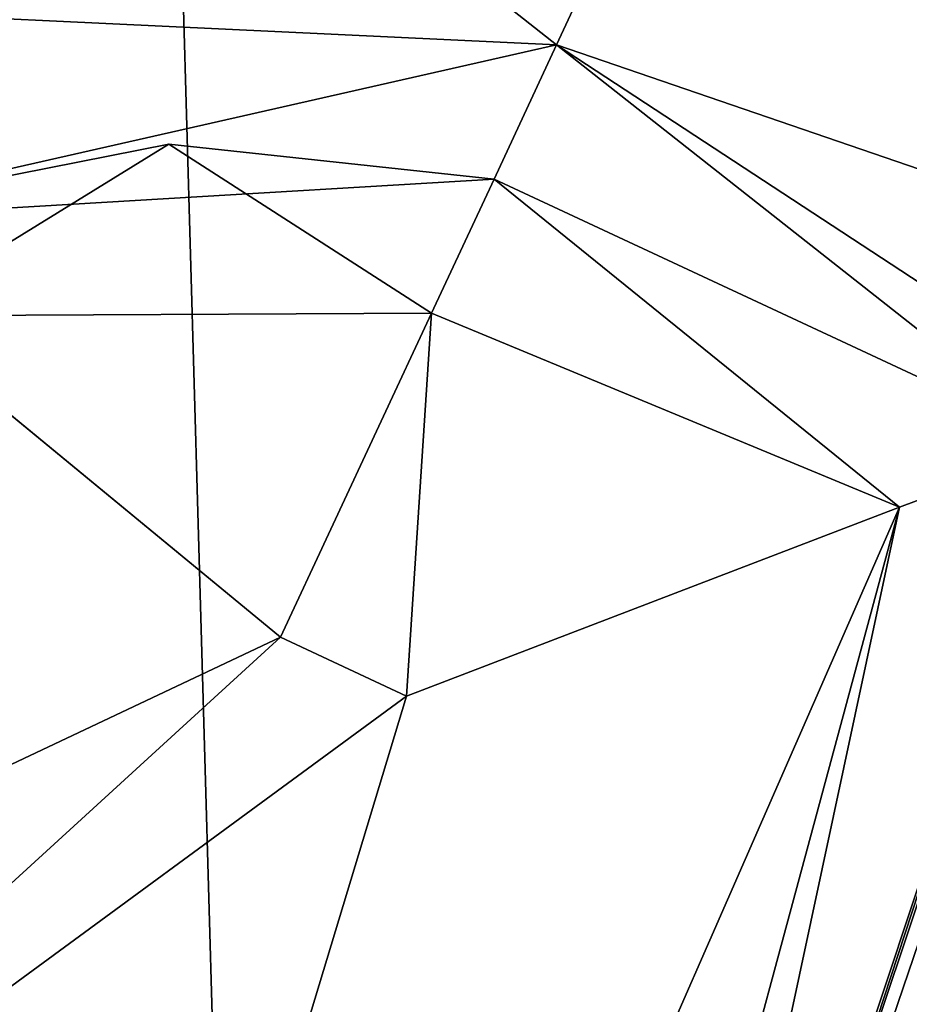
# Model space of a CAD drawing. Header units: millimetres. Extents: x -185 to 185, y -678 to 20.
# Tile 435 of 482: x 2.83 to 3.71, y -35.906 to -34.932. Entities that reach past the tile are written whole.
import ezdxf

# ---------------------------------------------------------------- set-up
doc = ezdxf.new("R2010")
doc.units = ezdxf.units.MM
doc.header["$LTSCALE"] = 65.185185
for name, color, linetype in [('252', 7, 'CONTINUOUS'), ('387', 7, 'CONTINUOUS'), ('389', 7, 'CONTINUOUS'), ('390', 7, 'CONTINUOUS'), ('451', 7, 'CONTINUOUS'), ('452', 7, 'CONTINUOUS'), ('453', 7, 'CONTINUOUS'), ('454', 7, 'CONTINUOUS'), ('455', 7, 'CONTINUOUS'), ('499', 7, 'CONTINUOUS'), ('500', 7, 'CONTINUOUS'), ('501', 7, 'CONTINUOUS'), ('502', 7, 'CONTINUOUS')]:
    doc.layers.add(name, color=color, linetype=linetype)

msp = doc.modelspace()

# ---------------------------------------------------------------- linework, layer by layer
at = {"layer": '252', "linetype": 'CONTINUOUS'}
for points in [[(2, -74.7, 19.85), (4.12132, -74.7, 18.97132), (2, 0, 19.85), (2, -74.7, 19.85)], [(2, 0, 19.85), (4.12132, -74.7, 18.97132), (4.05767, -6.35552, 19.03312), (2, 0, 19.85)]]:
    msp.add_3dface(points, dxfattribs=at)
at = {"layer": '387', "linetype": 'CONTINUOUS'}
for points in [[(3.95223, -35.15983, -14.22523), (2.8745, -38.32377, -13.65124), (3.95223, -35.15983, -10.55976), (3.95223, -35.15983, -14.22523)], [(3.95223, -35.15983, -10.55976), (2.8745, -38.32377, -13.65124), (3.88684, -35.30193, -10.38067), (3.95223, -35.15983, -10.55976)], [(3.88684, -35.30193, -10.38067), (2.8745, -38.32377, -13.65124), (3.86361, -35.35332, -10.15), (3.88684, -35.30193, -10.38067)], [(3.86361, -35.35332, -6.65), (2.8745, -38.32377, -13.65124), (2.84474, -38.45956, -6.65), (3.86361, -35.35332, -6.65)], [(3.86361, -35.35332, -10.15), (2.8745, -38.32377, -13.65124), (3.86361, -35.35332, -6.65), (3.86361, -35.35332, -10.15)]]:
    msp.add_3dface(points, dxfattribs=at)
at = {"layer": '389', "linetype": 'CONTINUOUS'}
for points in [[(2.50012, -41.65039, -13.04819), (2.8745, -38.32377, -13.65124), (3.95223, -35.15983, -14.22523), (2.50012, -41.65039, -13.04819)], [(2.50012, -41.65039, -13.04819), (3.95223, -35.15983, -14.22523), (2.58791, -41.69236, -13.25631), (2.50012, -41.65039, -13.04819)], [(2.58791, -41.69236, -13.25631), (3.95223, -35.15983, -14.22523), (4.01981, -35.23066, -14.43766), (2.58791, -41.69236, -13.25631)], [(4.2033, -35.33166, -14.5211), (2.58791, -41.69236, -13.25631), (4.01981, -35.23066, -14.43766), (4.2033, -35.33166, -14.5211)], [(3.15488, -38.44549, -13.94571), (2.58791, -41.69236, -13.25631), (4.2033, -35.33166, -14.5211), (3.15488, -38.44549, -13.94571)]]:
    msp.add_3dface(points, dxfattribs=at)
at = {"layer": '390', "linetype": 'CONTINUOUS'}
msp.add_3dface([(3.15488, -38.44549, -13.94571), (4.2033, -35.33166, -14.5211), (5.92245, -36.1409, -14.51859), (3.15488, -38.44549, -13.94571)], dxfattribs=at)
at = {"layer": '451', "linetype": 'CONTINUOUS'}
for points in [[(3.0875, -35.5431, -6.15), (3.21222, -35.60126, -6.15), (2.25792, -36.30178, -6.15), (3.0875, -35.5431, -6.15)], [(3.21222, -35.60126, -6.15), (2.30598, -38.59628, -6.15), (2.25792, -36.30178, -6.15), (3.21222, -35.60126, -6.15)]]:
    msp.add_3dface(points, dxfattribs=at)
at = {"layer": '452', "linetype": 'CONTINUOUS'}
for points in [[(2.35355, -41.71041, -6.29645), (3.86361, -35.35332, -6.65), (2.84474, -38.45956, -6.65), (2.35355, -41.71041, -6.29645)], [(3.86361, -35.35332, -6.65), (2.35355, -41.71041, -6.29645), (3.69996, -35.41453, -6.31969), (3.86361, -35.35332, -6.65)], [(2.35355, -41.71041, -6.29645), (2, -41.71041, -6.15), (3.69996, -35.41453, -6.31969), (2.35355, -41.71041, -6.29645)], [(2, -41.71041, -6.15), (2.30598, -38.59628, -6.15), (3.69996, -35.41453, -6.31969), (2, -41.71041, -6.15)], [(2.30598, -38.59628, -6.15), (3.21222, -35.60126, -6.15), (3.69996, -35.41453, -6.31969), (2.30598, -38.59628, -6.15)]]:
    msp.add_3dface(points, dxfattribs=at)
at = {"layer": '453', "linetype": 'CONTINUOUS'}
for points in [[(3.29881, -35.08995, -6.65), (3.69996, -35.41453, -6.31969), (3.23692, -35.22267, -6.29645), (3.29881, -35.08995, -6.65)], [(3.86361, -35.35332, -6.65), (3.69996, -35.41453, -6.31969), (3.29881, -35.08995, -6.65), (3.86361, -35.35332, -6.65)], [(3.21222, -35.60126, -6.15), (3.0875, -35.5431, -6.15), (3.23692, -35.22267, -6.29645), (3.21222, -35.60126, -6.15)], [(3.69996, -35.41453, -6.31969), (3.21222, -35.60126, -6.15), (3.23692, -35.22267, -6.29645), (3.69996, -35.41453, -6.31969)]]:
    msp.add_3dface(points, dxfattribs=at)
at = {"layer": '454', "linetype": 'CONTINUOUS'}
for points in [[(3.86361, -35.35332, -10.15), (3.86361, -35.35332, -6.65), (3.29881, -35.08995, -10.15), (3.86361, -35.35332, -10.15)], [(3.86361, -35.35332, -6.65), (3.29881, -35.08995, -6.65), (3.29881, -35.08995, -10.15), (3.86361, -35.35332, -6.65)]]:
    msp.add_3dface(points, dxfattribs=at)
at = {"layer": '455', "linetype": 'CONTINUOUS'}
for points in [[(3.51011, -34.63679, -10.65), (3.95223, -35.15983, -10.55976), (3.3607, -34.95722, -10.50355), (3.51011, -34.63679, -10.65)], [(4.01082, -35.03418, -10.62745), (3.95223, -35.15983, -10.55976), (3.51011, -34.63679, -10.65), (4.01082, -35.03418, -10.62745)], [(4.0736, -34.89955, -10.65), (4.01082, -35.03418, -10.62745), (3.51011, -34.63679, -10.65), (4.0736, -34.89955, -10.65)], [(3.86361, -35.35332, -10.15), (3.29881, -35.08995, -10.15), (3.3607, -34.95722, -10.50355), (3.86361, -35.35332, -10.15)], [(3.95223, -35.15983, -10.55976), (3.88684, -35.30193, -10.38067), (3.3607, -34.95722, -10.50355), (3.95223, -35.15983, -10.55976)], [(3.88684, -35.30193, -10.38067), (3.86361, -35.35332, -10.15), (3.3607, -34.95722, -10.50355), (3.88684, -35.30193, -10.38067)]]:
    msp.add_3dface(points, dxfattribs=at)
at = {"layer": '499', "linetype": 'CONTINUOUS'}
for points in [[(3.0875, -35.5431, -6.15), (1.13951, -36.46382, -6.29645), (2.8146, -35.31832, -6.29645), (3.0875, -35.5431, -6.15)], [(3.0875, -35.5431, -6.15), (2.25792, -36.30178, -6.15), (1.13951, -36.46382, -6.29645), (3.0875, -35.5431, -6.15)]]:
    msp.add_3dface(points, dxfattribs=at)
at = {"layer": '500', "linetype": 'CONTINUOUS'}
for points in [[(3.23692, -35.22267, -6.29645), (2.70156, -35.22521, -6.65), (2.97705, -35.05545, -6.65), (3.23692, -35.22267, -6.29645)], [(3.29881, -35.08995, -6.65), (3.23692, -35.22267, -6.29645), (2.97705, -35.05545, -6.65), (3.29881, -35.08995, -6.65)], [(3.23692, -35.22267, -6.29645), (3.0875, -35.5431, -6.15), (2.70156, -35.22521, -6.65), (3.23692, -35.22267, -6.29645)], [(2.70156, -35.22521, -6.65), (3.0875, -35.5431, -6.15), (2.8146, -35.31832, -6.29645), (2.70156, -35.22521, -6.65)]]:
    msp.add_3dface(points, dxfattribs=at)
at = {"layer": '501', "linetype": 'CONTINUOUS'}
for points in [[(2.70156, -35.22521, -6.65), (2.70156, -35.22521, -10.15), (2.97705, -35.05545, -10.15), (2.70156, -35.22521, -6.65)], [(2.97705, -35.05545, -6.65), (2.70156, -35.22521, -6.65), (2.97705, -35.05545, -10.15), (2.97705, -35.05545, -6.65)], [(3.29881, -35.08995, -10.15), (3.29881, -35.08995, -6.65), (2.97705, -35.05545, -6.65), (3.29881, -35.08995, -10.15)], [(3.29881, -35.08995, -10.15), (2.97705, -35.05545, -6.65), (2.97705, -35.05545, -10.15), (3.29881, -35.08995, -10.15)]]:
    msp.add_3dface(points, dxfattribs=at)
at = {"layer": '502', "linetype": 'CONTINUOUS'}
for points in [[(3.3607, -34.95722, -10.50355), (2.31562, -34.90733, -10.65), (2.86661, -34.56783, -10.65), (3.3607, -34.95722, -10.50355)], [(3.51011, -34.63679, -10.65), (3.3607, -34.95722, -10.50355), (2.86661, -34.56783, -10.65), (3.51011, -34.63679, -10.65)], [(2.31562, -34.90733, -10.65), (3.3607, -34.95722, -10.50355), (2.58852, -35.13211, -10.50355), (2.31562, -34.90733, -10.65)], [(3.3607, -34.95722, -10.50355), (3.29881, -35.08995, -10.15), (2.58852, -35.13211, -10.50355), (3.3607, -34.95722, -10.50355)], [(3.29881, -35.08995, -10.15), (2.97705, -35.05545, -10.15), (2.58852, -35.13211, -10.50355), (3.29881, -35.08995, -10.15)], [(2.97705, -35.05545, -10.15), (2.70156, -35.22521, -10.15), (2.58852, -35.13211, -10.50355), (2.97705, -35.05545, -10.15)]]:
    msp.add_3dface(points, dxfattribs=at)

doc.saveas('drawing.dxf')
